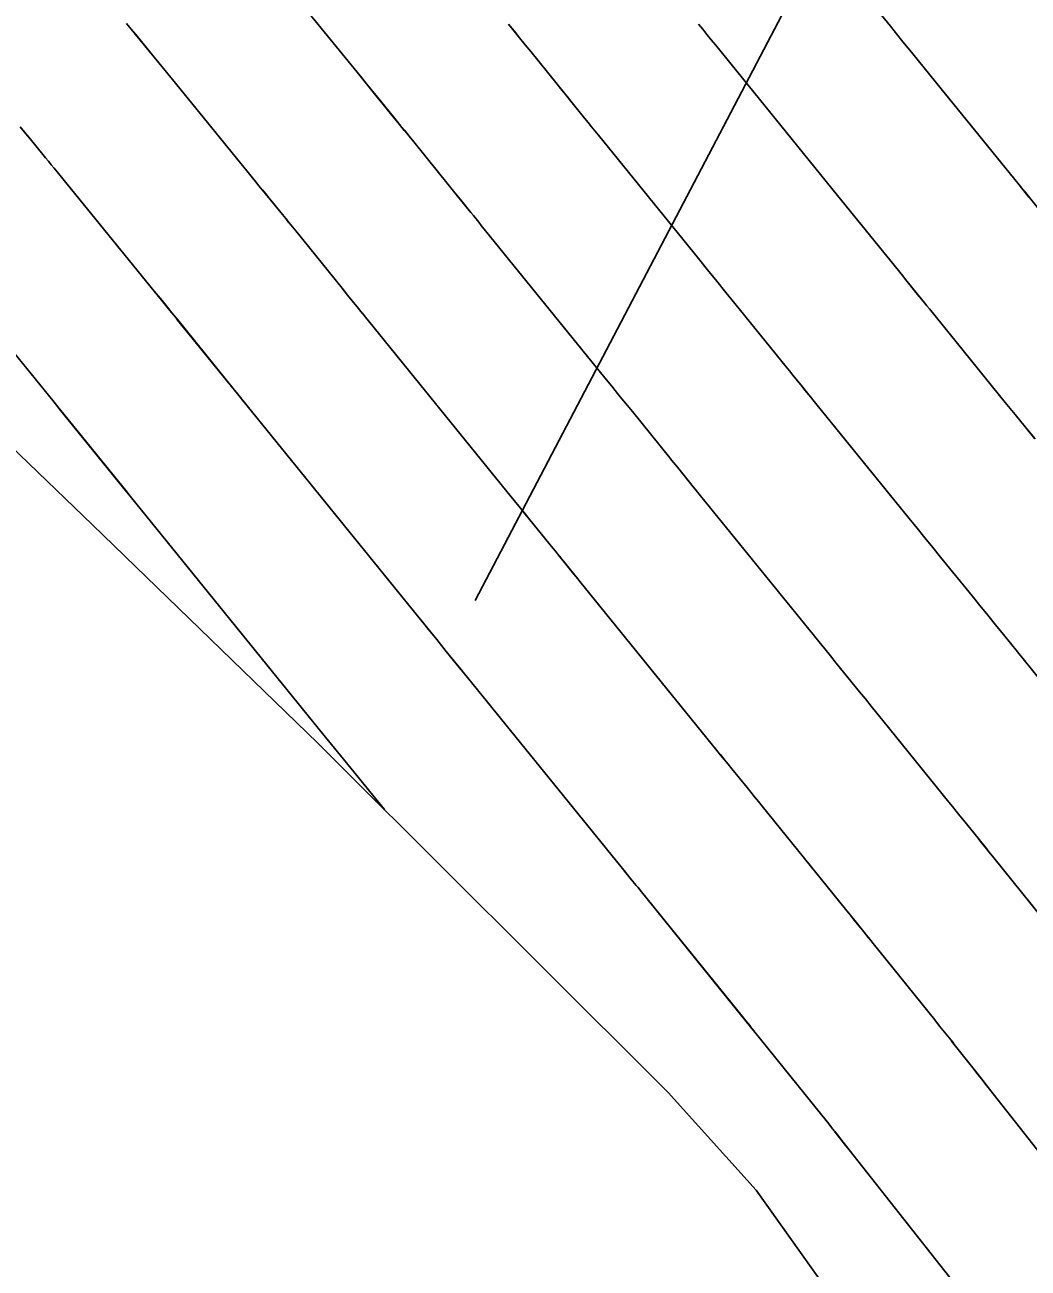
# Model space of a CAD drawing. Extents: x 954385 to 988206, y 1868364 to 1924553.
# Drawn here: x 955897.99 to 955918.36, y 1922755.37 to 1922780.61 of the extents above; entities that cross this region are included whole.
import ezdxf

# ---------------------------------------------------------------- set-up
doc = ezdxf.new("R2010")
doc.units = 0
for name, color, linetype in [('16', 7, 'Continuous'), ('24', 7, 'Continuous'), ('26', 7, 'Continuous'), ('6', 7, 'Continuous'), ('7', 7, 'Continuous'), ('Default', 7, 'Continuous')]:
    doc.layers.add(name, color=color, linetype=linetype)

msp = doc.modelspace()

# ---------------------------------------------------------------- linework, layer by layer
at = {"layer": '16'}
for points in [[(955916.501, 1922751.8), (955912.837, 1922756.954), (955911.048, 1922758.935), (955908.44, 1922761.541), (955904.418, 1922765.548), (955903.934, 1922766.032), (955899.364, 1922770.461), (955897.7, 1922772.065), (955894.815, 1922774.894), (955890.961, 1922778.539), (955890.195, 1922779.257), (955888.546, 1922780.8), (955887.177, 1922784.934), (955886.432, 1922786.823), (955884.205, 1922790.669), (955883.044, 1922796.114), (955883.363, 1922798.233), (955882.522, 1922805.864)], [(955918.374, 1922777.118), (955918.25, 1922777.271), (955918.201, 1922777.332), (955918.176, 1922777.363), (955916.479, 1922779.456), (955916.249, 1922779.74), (955916.02, 1922780.023), (955915.79, 1922780.306), (955915.56, 1922780.589), (955914.386, 1922782.037)], [(955918.64, 1922762.487), (955917.637, 1922763.734), (955917.563, 1922763.825), (955917.489, 1922763.917), (955917.415, 1922764.009), (955917.341, 1922764.1), (955917.045, 1922764.467), (955916.971, 1922764.558), (955916.897, 1922764.65), (955916.823, 1922764.741), (955916.749, 1922764.833), (955915.406, 1922766.493), (955915.288, 1922766.639), (955915.171, 1922766.784), (955915.053, 1922766.93), (955914.935, 1922767.075), (955914.463, 1922767.657), (955914.345, 1922767.802), (955914.227, 1922767.948), (955914.109, 1922768.093), (955913.991, 1922768.239), (955911.62, 1922771.159), (955911.59, 1922771.195), (955911.56, 1922771.232), (955911.455, 1922771.362), (955911.236, 1922771.633), (955911.197, 1922771.681), (955911.158, 1922771.729), (955911.119, 1922771.777), (955911.08, 1922771.825), (955910.322, 1922772.761), (955910.183, 1922772.933), (955910.043, 1922773.104), (955909.904, 1922773.276), (955909.764, 1922773.448), (955907.255, 1922776.542), (955907.202, 1922776.608), (955907.148, 1922776.674), (955907.094, 1922776.74), (955907.041, 1922776.806), (955906.773, 1922777.137), (955906.612, 1922777.336), (955905.883, 1922778.236), (955905.788, 1922778.354), (955905.692, 1922778.472), (955905.596, 1922778.59), (955905.5, 1922778.708), (955905.117, 1922779.18), (955904.925, 1922779.416), (955904.733, 1922779.652), (955903.394, 1922781.297)], [(955920.716, 1922755.021), (955917.572, 1922759.008), (955917.494, 1922759.107), (955917.416, 1922759.206), (955917.338, 1922759.305), (955917.26, 1922759.404), (955916.858, 1922759.915), (955916.825, 1922759.956), (955916.792, 1922759.998), (955916.759, 1922760.039), (955916.726, 1922760.08), (955916.56, 1922760.286), (955916.494, 1922760.369), (955916.461, 1922760.41), (955915.21, 1922761.966), (955915.163, 1922762.024), (955915.116, 1922762.082), (955915.07, 1922762.14), (955915.023, 1922762.197), (955914.836, 1922762.429), (955914.743, 1922762.544), (955914.649, 1922762.66), (955912.957, 1922764.752), (955912.88, 1922764.846), (955912.804, 1922764.941), (955912.727, 1922765.035), (955912.651, 1922765.129), (955912.345, 1922765.506), (955912.268, 1922765.601), (955912.192, 1922765.695), (955912.115, 1922765.789), (955912.039, 1922765.884), (955909.253, 1922769.315), (955909.213, 1922769.364), (955909.132, 1922769.463), (955908.89, 1922769.763), (955908.846, 1922769.817), (955908.803, 1922769.871), (955908.759, 1922769.925), (955908.715, 1922769.979), (955908.239, 1922770.567), (955908.145, 1922770.682), (955908.051, 1922770.798), (955907.957, 1922770.914), (955907.863, 1922771.03), (955904.878, 1922774.71), (955904.841, 1922774.756), (955904.803, 1922774.802), (955904.766, 1922774.849), (955904.728, 1922774.895), (955904.541, 1922775.126), (955904.429, 1922775.265), (955903.487, 1922776.429), (955903.419, 1922776.512), (955903.351, 1922776.596), (955903.284, 1922776.679), (955903.216, 1922776.763), (955902.877, 1922777.18), (955902.741, 1922777.346), (955902.673, 1922777.43), (955900.988, 1922779.501), (955900.894, 1922779.616), (955900.801, 1922779.73), (955900.707, 1922779.844), (955900.614, 1922779.959), (955900.239, 1922780.415), (955900.145, 1922780.529), (955900.051, 1922780.643)], [(955907.807, 1922780.627), (955907.92, 1922780.488), (955908.033, 1922780.349), (955908.146, 1922780.21), (955908.258, 1922780.07), (955908.796, 1922779.407), (955908.935, 1922779.234), (955909.074, 1922779.062), (955909.353, 1922778.718), (955909.423, 1922778.632), (955909.493, 1922778.545), (955909.562, 1922778.459), (955909.632, 1922778.373), (955911.666, 1922775.867), (955911.85, 1922775.639), (955912.035, 1922775.411), (955912.22, 1922775.183), (955912.405, 1922774.955), (955913.445, 1922773.671), (955913.514, 1922773.586), (955913.582, 1922773.502), (955913.768, 1922773.273), (955913.827, 1922773.199), (955913.907, 1922773.101), (955913.947, 1922773.052), (955913.986, 1922773.003), (955915.942, 1922770.594), (955916.102, 1922770.397), (955916.262, 1922770.2), (955916.421, 1922770.004), (955916.58, 1922769.807), (955917.218, 1922769.021), (955917.378, 1922768.824), (955917.537, 1922768.628), (955917.696, 1922768.431), (955917.856, 1922768.234), (955918.85, 1922767.006)], [(955911.666, 1922780.629), (955911.751, 1922780.523), (955911.837, 1922780.417), (955911.923, 1922780.311), (955912.009, 1922780.205), (955913.567, 1922778.285), (955913.797, 1922778.001), (955914.027, 1922777.717), (955914.258, 1922777.433), (955914.488, 1922777.149), (955915.811, 1922775.517), (955915.87, 1922775.444), (955915.929, 1922775.371), (955916.081, 1922775.183), (955916.155, 1922775.091), (955916.254, 1922774.969), (955916.303, 1922774.908), (955916.353, 1922774.846), (955917.894, 1922772.949), (955918.095, 1922772.701), (955918.296, 1922772.453), (955918.497, 1922772.206)], [(955897.896, 1922778.541), (955898.01, 1922778.402), (955898.124, 1922778.263), (955898.353, 1922777.984), (955898.41, 1922777.915), (955898.468, 1922777.845), (955898.525, 1922777.775), (955898.582, 1922777.705), (955900.614, 1922775.208), (955900.733, 1922775.061), (955900.931, 1922774.817), (955900.971, 1922774.768), (955901.011, 1922774.719), (955901.051, 1922774.67), (955901.09, 1922774.621), (955902.246, 1922773.194), (955902.331, 1922773.089), (955902.437, 1922772.957), (955902.48, 1922772.904), (955902.501, 1922772.878), (955905.962, 1922768.612), (955906.059, 1922768.492), (955906.156, 1922768.373), (955906.35, 1922768.133), (955906.398, 1922768.074), (955906.447, 1922768.014), (955906.495, 1922767.954), (955906.544, 1922767.894), (955906.84, 1922767.528), (955906.886, 1922767.471), (955910.087, 1922763.528), (955910.157, 1922763.442), (955910.227, 1922763.356), (955910.367, 1922763.183), (955910.437, 1922763.097), (955910.507, 1922763.011), (955912.549, 1922760.487), (955912.627, 1922760.391), (955912.705, 1922760.295), (955912.743, 1922760.246), (955912.782, 1922760.198), (955914.283, 1922758.333), (955914.335, 1922758.267), (955914.388, 1922758.201), (955914.401, 1922758.185), (955914.414, 1922758.168), (955914.428, 1922758.152), (955914.441, 1922758.135), (955914.632, 1922757.892), (955914.726, 1922757.773), (955918.333, 1922753.2)], [(955905.282, 1922764.687), (955904.519, 1922765.628), (955904.094, 1922766.152), (955904.061, 1922766.194), (955900.124, 1922771.046), (955900.062, 1922771.123), (955898.694, 1922772.814), (955898.659, 1922772.857), (955898.554, 1922772.986), (955896.175, 1922775.909)]]:
    msp.add_lwpolyline(points, dxfattribs=at)
at = {"layer": '24'}
msp.add_lwpolyline([(955916.501, 1922751.8), (955912.837, 1922756.954), (955911.048, 1922758.935), (955908.44, 1922761.541), (955904.418, 1922765.548), (955903.934, 1922766.032), (955899.364, 1922770.461), (955897.7, 1922772.065), (955894.815, 1922774.894), (955890.961, 1922778.539), (955890.195, 1922779.257), (955888.546, 1922780.8), (955887.177, 1922784.934), (955886.432, 1922786.823), (955884.205, 1922790.669), (955883.044, 1922796.114), (955883.363, 1922798.233), (955882.522, 1922805.864)], dxfattribs=at)
at = {"layer": '26'}
msp.add_lwpolyline([(955907.131, 1922768.928), (955920.847, 1922795.115), (955921.094, 1922789.12), (955920.847, 1922795.115), (955915.779, 1922791.904)], dxfattribs=at)
at = {"layer": '6'}
msp.add_lwpolyline([(955903.394, 1922781.297), (955904.734, 1922779.653), (955904.83, 1922779.535), (955904.926, 1922779.417), (955905.022, 1922779.299), (955905.118, 1922779.181), (955905.501, 1922778.709), (955905.597, 1922778.591), (955905.693, 1922778.473), (955905.789, 1922778.355), (955905.884, 1922778.237), (955906.613, 1922777.336), (955906.72, 1922777.204), (955906.827, 1922777.072), (955907.041, 1922776.807), (955907.095, 1922776.741), (955907.148, 1922776.674), (955907.202, 1922776.608), (955907.255, 1922776.542), (955909.765, 1922773.449), (955909.904, 1922773.277), (955910.044, 1922773.105), (955910.183, 1922772.933), (955910.322, 1922772.761), (955911.081, 1922771.826), (955911.12, 1922771.777), (955911.159, 1922771.729), (955911.198, 1922771.681), (955911.237, 1922771.633), (955911.56, 1922771.233), (955911.605, 1922771.178), (955911.62, 1922771.159), (955913.991, 1922768.239), (955914.109, 1922768.093), (955914.227, 1922767.948), (955914.345, 1922767.803), (955914.463, 1922767.657), (955914.935, 1922767.075), (955915.053, 1922766.93), (955915.171, 1922766.784), (955915.289, 1922766.639), (955915.406, 1922766.493), (955916.749, 1922764.832), (955916.823, 1922764.741), (955916.897, 1922764.649), (955916.971, 1922764.558), (955917.045, 1922764.466), (955917.34, 1922764.1), (955917.414, 1922764.008), (955917.488, 1922763.916), (955917.562, 1922763.825), (955917.636, 1922763.733), (955918.64, 1922762.487)], dxfattribs=at)
at = {"layer": '7'}
for points in [[(955918.601, 1922776.838), (955918.275, 1922777.241), (955918.226, 1922777.302), (955918.177, 1922777.363), (955916.479, 1922779.457), (955916.249, 1922779.74), (955916.02, 1922780.023), (955915.79, 1922780.306), (955915.56, 1922780.59), (955914.386, 1922782.037)], [(955920.716, 1922755.02), (955917.574, 1922759.008), (955917.417, 1922759.206), (955917.261, 1922759.404), (955916.858, 1922759.915), (955916.826, 1922759.957), (955916.793, 1922759.998), (955916.76, 1922760.039), (955916.727, 1922760.081), (955916.594, 1922760.245), (955916.561, 1922760.287), (955916.528, 1922760.328), (955916.495, 1922760.369), (955916.462, 1922760.41), (955915.209, 1922761.965), (955915.162, 1922762.023), (955915.115, 1922762.081), (955915.069, 1922762.139), (955915.022, 1922762.197), (955914.835, 1922762.428), (955914.742, 1922762.544), (955914.648, 1922762.659), (955912.957, 1922764.752), (955912.881, 1922764.846), (955912.804, 1922764.941), (955912.728, 1922765.035), (955912.651, 1922765.129), (955912.345, 1922765.507), (955912.269, 1922765.601), (955912.192, 1922765.695), (955912.116, 1922765.79), (955912.039, 1922765.884), (955909.253, 1922769.315), (955909.213, 1922769.365), (955908.891, 1922769.764), (955908.847, 1922769.818), (955908.803, 1922769.872), (955908.759, 1922769.926), (955908.716, 1922769.98), (955908.239, 1922770.567), (955908.145, 1922770.683), (955908.051, 1922770.799), (955907.958, 1922770.915), (955907.864, 1922771.03), (955904.878, 1922774.71), (955904.841, 1922774.757), (955904.803, 1922774.803), (955904.766, 1922774.849), (955904.729, 1922774.895), (955904.542, 1922775.127), (955904.467, 1922775.219), (955904.43, 1922775.265), (955903.488, 1922776.43), (955903.42, 1922776.513), (955903.352, 1922776.597), (955903.285, 1922776.68), (955903.217, 1922776.764), (955902.946, 1922777.097), (955902.878, 1922777.181), (955902.81, 1922777.264), (955902.742, 1922777.347), (955902.674, 1922777.431), (955900.988, 1922779.501), (955900.894, 1922779.616), (955900.801, 1922779.73), (955900.707, 1922779.844), (955900.613, 1922779.958), (955900.238, 1922780.415), (955900.144, 1922780.529), (955900.05, 1922780.643)], [(955918.849, 1922767.005), (955917.856, 1922768.234), (955917.697, 1922768.431), (955917.537, 1922768.628), (955917.378, 1922768.824), (955917.219, 1922769.021), (955916.581, 1922769.808), (955916.421, 1922770.004), (955916.262, 1922770.201), (955916.102, 1922770.397), (955915.943, 1922770.594), (955913.987, 1922773.003), (955913.947, 1922773.052), (955913.907, 1922773.101), (955913.749, 1922773.298), (955913.583, 1922773.502), (955913.515, 1922773.587), (955913.446, 1922773.671), (955912.405, 1922774.955), (955912.22, 1922775.183), (955912.036, 1922775.411), (955911.851, 1922775.639), (955911.666, 1922775.867), (955909.632, 1922778.374), (955909.562, 1922778.46), (955909.493, 1922778.546), (955909.423, 1922778.632), (955909.353, 1922778.718), (955909.075, 1922779.063), (955909.005, 1922779.149), (955908.936, 1922779.235), (955908.866, 1922779.321), (955908.796, 1922779.407), (955908.259, 1922780.071), (955908.146, 1922780.211), (955908.034, 1922780.35), (955907.921, 1922780.489), (955907.808, 1922780.628)], [(955918.498, 1922772.206), (955918.297, 1922772.454), (955918.096, 1922772.701), (955917.894, 1922772.949), (955916.353, 1922774.847), (955916.304, 1922774.908), (955916.254, 1922774.97), (955915.929, 1922775.372), (955915.87, 1922775.444), (955915.811, 1922775.517), (955914.488, 1922777.149), (955914.258, 1922777.433), (955914.028, 1922777.717), (955913.797, 1922778.001), (955913.567, 1922778.285), (955912.009, 1922780.206), (955911.923, 1922780.311), (955911.837, 1922780.417), (955911.751, 1922780.523), (955911.666, 1922780.63)], [(955918.332, 1922753.199), (955914.727, 1922757.774), (955914.602, 1922757.932), (955914.442, 1922758.136), (955914.429, 1922758.152), (955914.416, 1922758.169), (955914.402, 1922758.185), (955914.389, 1922758.202), (955914.323, 1922758.284), (955914.283, 1922758.333), (955912.781, 1922760.197), (955912.723, 1922760.27), (955912.606, 1922760.414), (955912.548, 1922760.486), (955910.507, 1922763.011), (955910.472, 1922763.054), (955910.437, 1922763.097), (955910.402, 1922763.14), (955910.367, 1922763.183), (955910.192, 1922763.399), (955910.122, 1922763.486), (955910.087, 1922763.529), (955906.887, 1922767.471), (955906.866, 1922767.497), (955906.544, 1922767.894), (955906.496, 1922767.954), (955906.447, 1922768.014), (955906.399, 1922768.074), (955906.351, 1922768.134), (955906.108, 1922768.433), (955905.962, 1922768.612), (955902.501, 1922772.879), (955902.459, 1922772.931), (955902.416, 1922772.984), (955902.289, 1922773.142), (955902.246, 1922773.195), (955901.091, 1922774.622), (955901.052, 1922774.671), (955901.012, 1922774.72), (955900.972, 1922774.769), (955900.932, 1922774.818), (955900.773, 1922775.014), (955900.694, 1922775.111), (955900.614, 1922775.209), (955898.581, 1922777.705), (955898.524, 1922777.775), (955898.467, 1922777.845), (955898.41, 1922777.914), (955898.353, 1922777.984), (955898.067, 1922778.332), (955897.952, 1922778.471)], [(955905.287, 1922764.682), (955904.519, 1922765.628), (955904.095, 1922766.153), (955904.061, 1922766.194), (955900.125, 1922771.047), (955900.063, 1922771.124), (955898.695, 1922772.815), (955898.66, 1922772.858), (955898.578, 1922772.958), (955898.555, 1922772.987), (955896.175, 1922775.909)]]:
    msp.add_lwpolyline(points, dxfattribs=at)
at = {"layer": 'Default'}
msp.add_arc((955068.332, 1922107.114), 1145.916, 31.460692, 46.414195, dxfattribs=at)

doc.saveas('drawing.dxf')
